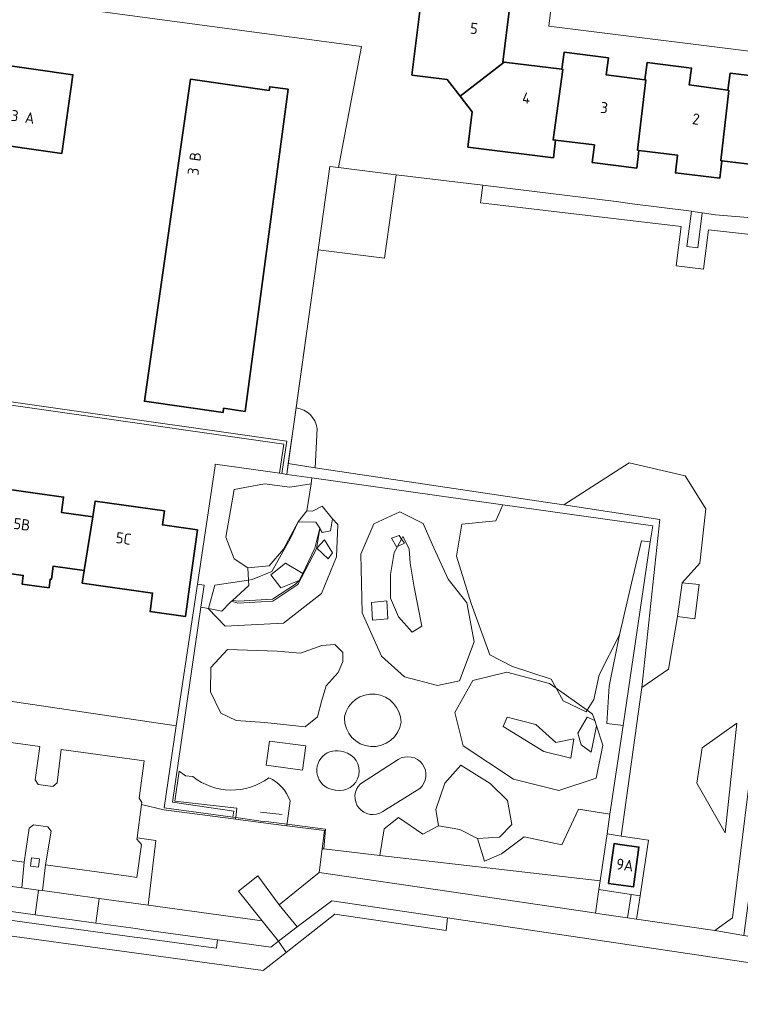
# Model space of a CAD drawing. Extents: x 150256 to 156914, y 461459 to 469481.
# Tile 481 of 656: x 154733 to 154821, y 466678 to 466798. Entities that reach past the tile are written whole.
import ezdxf
from ezdxf.enums import TextEntityAlignment as Align

# ---------------------------------------------------------------- set-up
doc = ezdxf.new("R2010")
doc.units = 0
doc.header["$LTSCALE"] = 0.75
for name, color, linetype, lineweight in [('B-RO-GR-BEPLANTING_CULTUUR_BODEMBEDEKKER-GV', 251, 'CONTINUOUS', 18), ('B-RO-GR-BEPLANTING_CULTUUR_BOSPLANTSOEN-GV', 251, 'CONTINUOUS', 18), ('B-RO-GR-BEPLANTING_CULTUUR_HEESTERS-GV', 251, 'CONTINUOUS', 18), ('B-RO-GR-GROENVOORZIENING-GV', 251, 'CONTINUOUS', 18), ('B-RO-GR-HAAG-GV', 251, 'CONTINUOUS', 13), ('B-RO-IE-TERREINAFSCHEIDING_KUNSTMATIG_HEKWERK-G', 251, 'IE-TERREINAFSCHEIDING-KUNSTMATIG', 18), ('B-RO-OG-BEBOUWING-GV', 6, 'CONTINUOUS', 35), ('B-RO-OG-BEBOUWING-T18', 1, 'CONTINUOUS', 18), ('B-RO-OG-TERREIN_CULTUURSCHEIDING-GV', 251, 'CONTINUOUS', 18), ('B-RO-OG-TERREIN_ONBEGROEID-GV', 251, 'CONTINUOUS', 18), ('B-RO-VH-VERHARDING_ASFALT-GV', 251, 'CONTINUOUS', 18), ('B-RO-VH-VERHARDING_BETONSTRAATSTEEN-GV', 251, 'CONTINUOUS', 18), ('B-RO-VH-VERHARDING_TEGEL-GV', 251, 'CONTINUOUS', 18)]:
    doc.layers.add(name, color=color, linetype=linetype, lineweight=lineweight)
doc.styles.add('NLCS-ISO-M200-T18', font='NLCS-ISO.ttf', dxfattribs={"height": 360})
doc.linetypes.add('IE-TERREINAFSCHEIDING-KUNSTMATIG', pattern='A,4,[82,NLCS.SHX,S=0.75,R=90,X=0,Y=0],4,-2', length=10)

msp = doc.modelspace()

# ---------------------------------------------------------------- linework, layer by layer
at = {"layer": 'B-RO-GR-BEPLANTING_CULTUUR_BODEMBEDEKKER-GV'}
msp.add_lwpolyline([(154818.851, 466698.948), (154820.256, 466712.297), (154816.024, 466709.312), (154815.389, 466704.974)], close=True, dxfattribs=at)
at = {"layer": 'B-RO-GR-BEPLANTING_CULTUUR_BOSPLANTSOEN-GV'}
for points in [[(154778.78, 466779.105), (154771.747, 466779.964), (154770.69, 466780.093), (154769.27, 466769.942), (154777.36, 466768.954)], [(154813.037, 466725.293), (154813.601, 466729.383), (154815.751, 466731.805), (154816.479, 466738.423), (154813.969, 466742.432), (154807.159, 466744.006), (154799.183, 466738.874), (154810.896, 466737.117), (154808.7, 466716.65), (154811.932, 466718.857)]]:
    msp.add_lwpolyline(points, close=True, dxfattribs=at)
msp.add_lwpolyline([(154766.58, 466750.709), (154765.629, 466743.907), (154768.918, 466743.414), (154769.144, 466748.193)], dxfattribs=at)
msp.add_lwpolyline([(154769.144, 466748.193, 0.3330709), (154766.58, 466750.709)], format="xyb", dxfattribs=at)
at = {"layer": 'B-RO-GR-BEPLANTING_CULTUUR_HEESTERS-GV'}
for points in [[(154814.716, 466774.655), (154814.162, 466770.356), (154815.526, 466770.186), (154816.047, 466774.458), (154815.176, 466774.598)], [(154756.705, 466743.662), (154754.554, 466729.211), (154755.38, 466729.09), (154754.992, 466726.438), (154755.893, 466726.269), (154756.666, 466729.119), (154760.785, 466729.734), (154760.683, 466731.201), (154759.024, 466732.309), (154758.019, 466734.942), (154759.048, 466740.745), (154762.749, 466741.464), (154765.836, 466741.06), (154768.417, 466741.436), (154768.498, 466742.175), (154765.446, 466742.605), (154764.839, 466742.69), (154764.559, 466742.73), (154762.834, 466742.973), (154756.731, 466743.833)], [(154771.028, 466737.179), (154769.743, 466738.73), (154768.559, 466738.132), (154767.877, 466738.161), (154766.815, 466736.816), (154768.98, 466736.795), (154769.457, 466736.044), (154769.477, 466736.012), (154769.775, 466735.542), (154770.751, 466735.705)], [(154770.058, 466734.625), (154769.124, 466733.594), (154770.49, 466732.325), (154771.019, 466733.041)], [(154778.929, 466733.829), (154779.423, 466734.727), (154779.116, 466735.153), (154778.199, 466734.836), (154778.806, 466733.774)], [(154778.929, 466733.829), (154779.79, 466734.218), (154779.423, 466734.727)], [(154805.961, 466723.069), (154804.714, 466716.792), (154804.432, 466712.272), (154806.404, 466712.009), (154809.721, 466734.377), (154808.652, 466734.52), (154807.439, 466729.364)], [(154767.392, 466730.526), (154765.298, 466731.778), (154763.489, 466730.378), (154764.714, 466728.8), (154766.947, 466729.662)], [(154755.893, 466726.269), (154757.535, 466725.96), (154758.543, 466726.993), (154758.705, 466727.139), (154758.832, 466727.254), (154760.832, 466729.055), (154760.785, 466729.734), (154756.666, 466729.119)], [(154775.744, 466726.999), (154775.889, 466724.826), (154777.77, 466725.024), (154777.625, 466727.197)], [(154802.95, 466712.608), (154802.028, 466713.013), (154800.887, 466711.091), (154801.279, 466709.646), (154802.499, 466708.757), (154803.16, 466711.983)], [(154783.923, 466699.779), (154782.014, 466698.76), (154779.056, 466700.827), (154777.321, 466699.43), (154776.776, 466696.187), (154803.597, 466693.082), (154804.447, 466698.815), (154804.8, 466701.197), (154800.973, 466701.832), (154798.939, 466697.476), (154794.372, 466698.434), (154791.603, 466696.376), (154789.543, 466695.474), (154788.655, 466698.236), (154786.524, 466699.342)], [(154747.207, 466698.341), (154747.184, 466698.178), (154747.772, 466697.517), (154747.2, 466693.51), (154746.168, 466693.651), (154736.062, 466695.028), (154735.681, 466691.906), (154742.589, 466690.962), (154748.58, 466690.143), (154749.511, 466698.025)], [(154733.164, 466692.25), (154733.445, 466695.383), (154723.378, 466696.754), (154723.018, 466693.637)], [(154769.401, 466694.104), (154785.501, 466691.742), (154802.58, 466689.237), (154803.029, 466689.172), (154803.445, 466692.038), (154803.597, 466693.082), (154776.776, 466696.187), (154769.974, 466696.974), (154769.758, 466697.001)]]:
    msp.add_lwpolyline(points, close=True, dxfattribs=at)
msp.add_lwpolyline([(154725.28, 466710.83), (154735.376, 466709.448), (154734.809, 466705.385), (154735.178, 466704.831), (154736.961, 466704.587), (154737.484, 466705.02), (154737.982, 466709.092), (154748.087, 466707.707), (154747.464, 466703.154), (154747.792, 466702.643), (154747.756, 466702.384), (154750.472, 466701.728), (154758.923, 466700.644), (154759.219, 466700.606), (154759.237, 466700.79), (154758.871, 466700.84), (154750.499, 466701.969), (154751.989, 466711.976), (154726.254, 466715.805)], dxfattribs=at)
at = {"layer": 'B-RO-GR-GROENVOORZIENING-GV'}
for points in [[(154808.7, 466716.65), (154810.896, 466737.117), (154799.183, 466738.874), (154798.056, 466739.043), (154768.918, 466743.414), (154765.629, 466743.907), (154765.446, 466742.605), (154768.498, 466742.175), (154791.767, 466738.896), (154810.01, 466736.325), (154809.721, 466734.377), (154806.404, 466712.009), (154804.8, 466701.197), (154804.447, 466698.815), (154806.16, 466698.551)], [(154751.989, 466711.976), (154750.499, 466701.969), (154758.871, 466700.84), (154758.98, 466701.599), (154751.509, 466702.669), (154754.992, 466726.438), (154755.38, 466729.09), (154754.554, 466729.211)], [(154735.336, 466695.762), (154734.344, 466695.882), (154734.224, 466694.89), (154735.216, 466694.77)]]:
    msp.add_lwpolyline(points, close=True, dxfattribs=at)
at = {"layer": 'B-RO-GR-HAAG-GV'}
for points in [[(154808.7, 466716.65), (154810.896, 466737.117), (154799.183, 466738.874), (154798.056, 466739.043), (154768.918, 466743.414), (154765.629, 466743.907), (154765.446, 466742.605), (154768.498, 466742.175), (154791.767, 466738.896), (154810.01, 466736.325), (154809.721, 466734.377), (154806.404, 466712.009), (154804.8, 466701.197), (154804.447, 466698.815), (154806.16, 466698.551)], [(154754.554, 466729.211), (154751.989, 466711.976), (154750.499, 466701.969), (154758.871, 466700.84), (154758.98, 466701.599), (154751.509, 466702.669), (154754.992, 466726.438), (154755.38, 466729.09)]]:
    msp.add_lwpolyline(points, close=True, dxfattribs=at)
at = {"layer": 'B-RO-IE-TERREINAFSCHEIDING_KUNSTMATIG_HEKWERK-G'}
for points in [[(154774.526, 466794.7), (154714.445, 466802.789)], [(154774.526, 466794.7), (154771.747, 466779.964)], [(154770.69, 466780.093), (154765.49, 466742.917)], [(154765.465, 466746.647), (154709.045, 466754.69)], [(154711.683, 466753.915), (154765.077, 466746.294), (154764.559, 466742.73)], [(154765.465, 466746.647), (154764.839, 466742.69)], [(154754.554, 466729.211), (154756.705, 466743.662)], [(154756.705, 466743.662), (154756.731, 466743.833), (154762.834, 466742.973)], [(154764.559, 466742.73), (154762.834, 466742.973)], [(154764.839, 466742.69), (154764.559, 466742.73)], [(154765.446, 466742.605), (154764.839, 466742.69)], [(154768.498, 466742.175), (154765.446, 466742.605)], [(154791.767, 466738.896), (154768.498, 466742.175)], [(154809.721, 466734.377), (154810.01, 466736.325), (154791.767, 466738.896)], [(154806.404, 466712.009), (154809.721, 466734.377)], [(154751.989, 466711.976), (154754.554, 466729.211)], [(154758.871, 466700.84), (154750.499, 466701.969), (154751.989, 466711.976)], [(154804.8, 466701.197), (154806.404, 466712.009)], [(154759.237, 466700.79), (154758.871, 466700.84)], [(154762.239, 466700.377), (154762.049, 466700.403), (154759.238, 466700.79)], [(154764.901, 466701.156), (154762.237, 466701.464)], [(154804.447, 466698.815), (154804.8, 466701.197)], [(154763.2, 466700.266), (154762.239, 466700.377)], [(154765.495, 466699.999), (154763.2, 466700.266)], [(154769.974, 466696.974), (154770.156, 466699.37), (154765.495, 466699.999)], [(154803.597, 466693.082), (154804.447, 466698.815)], [(154769.974, 466696.974), (154776.776, 466696.187)], [(154776.776, 466696.187), (154803.597, 466693.082)]]:
    msp.add_lwpolyline(points, dxfattribs=at)
at = {"layer": 'B-RO-OG-BEBOUWING-GV'}
for points in [[(154792.662, 466799.986), (154783.132, 466801.276), (154783.16, 466801.464), (154781.984, 466801.647), (154780.692, 466791.242), (154784.989, 466790.693), (154786.551, 466788.682), (154791.923, 466792.809), (154791.773, 466792.827)], [(154809.063, 466790.677), (154804.358, 466791.266), (154804.616, 466793.338), (154799.209, 466794.027), (154798.955, 466791.947), (154799.05, 466791.935), (154797.887, 466783.35), (154798.186, 466783.313), (154802.912, 466782.728), (154802.649, 466780.58), (154808.064, 466779.918), (154808.335, 466782.053), (154808.16, 466782.075), (154809.169, 466790.664)], [(154729.486, 466792.679), (154728.118, 466783.115), (154738.032, 466781.703), (154739.4, 466791.268)], [(154791.923, 466792.809), (154786.551, 466788.682), (154788.033, 466786.775), (154787.494, 466782.461), (154797.921, 466781.169), (154798.186, 466783.313), (154797.887, 466783.35), (154799.05, 466791.935), (154798.955, 466791.947)], [(154818.442, 466780.806), (154818.3, 466780.824), (154819.269, 466789.376), (154819.145, 466789.393), (154814.469, 466790.032), (154814.746, 466792.092), (154809.326, 466792.762), (154809.063, 466790.677), (154809.169, 466790.664), (154808.16, 466782.075), (154808.335, 466782.053), (154813.04, 466781.464), (154812.77, 466779.329), (154818.177, 466778.662)], [(154757.755, 466750.647), (154760.37, 466750.273), (154765.621, 466789.515), (154763.369, 466789.813), (154763.306, 466789.375), (154753.728, 466790.744), (154748.104, 466751.507), (154757.682, 466750.138)], [(154819.145, 466789.393), (154819.269, 466789.376), (154818.3, 466780.824), (154818.442, 466780.806), (154823.17, 466780.217), (154822.905, 466778.073), (154828.311, 466777.403), (154829.635, 466788.112), (154824.601, 466788.741), (154824.864, 466790.826), (154819.427, 466791.465)], [(154740.764, 466730.899), (154741.839, 466737.428), (154738.001, 466737.963), (154738.264, 466739.844), (154729.617, 466741.05), (154729.346, 466739.109), (154728.43, 466732.625), (154728.206, 466731.019), (154733.353, 466730.302), (154733.205, 466729.241), (154736.488, 466728.783), (154736.635, 466729.844), (154736.779, 466729.824), (154737.002, 466731.423)], [(154741.839, 466737.428), (154740.764, 466730.899), (154740.546, 466729.335), (154749.105, 466728.142), (154748.791, 466725.891), (154753.1, 466725.291), (154753.605, 466728.908), (154754.572, 466735.841), (154750.298, 466736.437), (154750.537, 466738.145), (154742.103, 466739.321)], [(154806.017, 466697.531), (154805.315, 466697.629), (154804.637, 466692.779), (154807.658, 466692.357), (154808.335, 466697.207)]]:
    msp.add_lwpolyline(points, close=True, dxfattribs=at)
at = {"layer": 'B-RO-OG-TERREIN_CULTUURSCHEIDING-GV'}
for points in [[(154829.647, 466770.96), (154816.804, 466772.403), (154816.215, 466767.58), (154812.851, 466768.001), (154813.468, 466772.795), (154789.049, 466775.683), (154789.334, 466777.817), (154778.78, 466779.105), (154777.36, 466768.954), (154769.27, 466769.942), (154766.58, 466750.709)], [(154769.144, 466748.193), (154768.918, 466743.414), (154798.056, 466739.043), (154799.183, 466738.874)], [(154799.183, 466738.874), (154807.159, 466744.006), (154813.969, 466742.432), (154816.479, 466738.423), (154815.751, 466731.805), (154813.601, 466729.383), (154815.675, 466729.175), (154815.141, 466725.019), (154813.037, 466725.293), (154811.932, 466718.857), (154808.7, 466716.65), (154806.16, 466698.551), (154809.493, 466698.038), (154808.466, 466691.264), (154808.038, 466688.443), (154817.566, 466687.058), (154819.733, 466688.6), (154824.784, 466729.603)], [(154769.758, 466697.001), (154769.974, 466696.974), (154776.776, 466696.187), (154777.321, 466699.43), (154779.056, 466700.827), (154782.014, 466698.76), (154783.923, 466699.779), (154783.595, 466701.793), (154784.69, 466705.003), (154786.628, 466707.19), (154790.227, 466704.929), (154792.332, 466702.867), (154792.865, 466699.941), (154791.364, 466698.401), (154788.655, 466698.236), (154789.543, 466695.474), (154791.603, 466696.376), (154794.372, 466698.434), (154798.939, 466697.476), (154800.973, 466701.832), (154804.8, 466701.197), (154806.404, 466712.009), (154804.432, 466712.272), (154804.714, 466716.792), (154805.961, 466723.069), (154803.506, 466718.175), (154802.831, 466715.181), (154802.029, 466713.866), (154802.682, 466713.403), (154802.95, 466712.608), (154803.16, 466711.983), (154803.957, 466709.613), (154803.128, 466705.599), (154798.561, 466704.087), (154793.052, 466705.464), (154786.946, 466709.534), (154785.93, 466713.608), (154788.119, 466717.485), (154792.26, 466718.5), (154797.457, 466717.113), (154798.26, 466716.542), (154797.64, 466717.655), (154792.952, 466719.219), (154790.185, 466720.627), (154787.907, 466726.884), (154786.1, 466732.636), (154786.763, 466736.549), (154790.887, 466736.928), (154791.767, 466738.896), (154768.498, 466742.175), (154768.417, 466741.436), (154767.877, 466738.161), (154768.559, 466738.132), (154769.743, 466738.73), (154771.028, 466737.179), (154771.651, 466736.48), (154771.516, 466732.57), (154769.658, 466728.086), (154765.04, 466724.464), (154757.944, 466724.098), (154755.89, 466726.259), (154755.893, 466726.269), (154754.992, 466726.438), (154751.509, 466702.669), (154758.98, 466701.599), (154758.871, 466700.84), (154759.237, 466700.79), (154759.355, 466701.959), (154751.831, 466702.813), (154752.35, 466706.446), (154753.131, 466705.883), (154754.01, 466705.785)], [(154772.47, 466712.937), (154772.468, 466713.105)], [(154774.423, 466704.916), (154779.012, 466707.874)], [(154771.392, 466704.128), (154771.349, 466704.152)], [(154781.631, 466704.331), (154777.131, 466701.546)], [(154765.851, 466702.828), (154765.471, 466699.804), (154770.032, 466699.218), (154769.758, 466697.001)]]:
    msp.add_lwpolyline(points, dxfattribs=at)
for points in [[(154766.58, 466750.709, -0.3330709), (154769.144, 466748.193)], [(154772.468, 466713.105, -0.8914196), (154779.357, 466712.406)], [(154779.357, 466712.406, -0.935822), (154772.47, 466712.937)], [(154771.349, 466704.152, -1.1639491), (154772.375, 466708.79)], [(154772.375, 466708.79, -0.9989298), (154771.392, 466704.128)], [(154779.012, 466707.874, -0.926007), (154781.631, 466704.331)], [(154754.01, 466705.785, 0.3381643), (154763.26, 466705.653)], [(154763.26, 466705.653, -0.2045641), (154765.851, 466702.828)], [(154777.131, 466701.546, -0.9242836), (154774.423, 466704.916)]]:
    msp.add_lwpolyline(points, format="xyb", dxfattribs=at)
for points in [[(154774.462, 466732.866), (154776.052, 466736.595), (154779.197, 466738.029), (154782.039, 466736.619), (154783.163, 466734.113), (154785.112, 466729.839), (154787.378, 466726.941), (154788.253, 466722.221), (154786.482, 466717.465), (154783.789, 466716.902), (154779.773, 466717.946), (154776.979, 466720.441), (154774.639, 466725.722)], [(154774.462, 466732.866), (154774.639, 466725.722), (154776.979, 466720.441), (154779.773, 466717.946), (154783.789, 466716.902), (154786.482, 466717.465), (154788.253, 466722.221), (154787.378, 466726.941), (154785.112, 466729.839), (154783.163, 466734.113), (154782.039, 466736.619), (154779.197, 466738.029), (154776.052, 466736.595)], [(154758.705, 466727.139), (154758.543, 466726.993), (154757.535, 466725.96), (154755.893, 466726.269), (154755.89, 466726.259), (154757.944, 466724.098), (154765.04, 466724.464), (154769.658, 466728.086), (154771.516, 466732.57), (154771.651, 466736.48), (154771.028, 466737.179), (154770.751, 466735.705), (154769.775, 466735.542), (154769.477, 466736.012), (154769.063, 466733.552), (154766.791, 466729.192), (154763.757, 466727.156), (154759.492, 466726.927)], [(154758.832, 466727.254), (154759.558, 466727.178), (154763.687, 466727.406), (154766.505, 466729.249), (154766.947, 466729.662), (154764.714, 466728.8), (154763.489, 466730.378), (154765.298, 466731.778), (154767.392, 466730.526), (154768.842, 466733.605), (154769.457, 466736.044), (154768.98, 466736.795), (154766.815, 466736.816), (154765.889, 466734.84), (154763.643, 466730.771), (154761.245, 466729.803), (154760.785, 466729.734), (154760.832, 466729.055)], [(154766.815, 466736.816), (154765.027, 466733.508), (154763.31, 466731.451), (154760.683, 466731.201), (154760.785, 466729.734), (154761.245, 466729.803), (154763.643, 466730.771), (154765.889, 466734.84)], [(154766.947, 466729.662), (154766.505, 466729.249), (154763.687, 466727.406), (154759.558, 466727.178), (154758.832, 466727.254), (154758.705, 466727.139), (154759.492, 466726.927), (154763.757, 466727.156), (154766.791, 466729.192), (154769.063, 466733.552), (154769.477, 466736.012), (154769.457, 466736.044), (154768.842, 466733.605), (154767.392, 466730.526)], [(154770.058, 466734.625), (154771.019, 466733.041), (154770.49, 466732.325), (154769.124, 466733.594)], [(154779.423, 466734.727), (154779.598, 466735.046), (154780.337, 466733.524), (154780.492, 466731.79), (154780.952, 466728.877), (154781.885, 466724.124), (154780.702, 466723.365), (154779.042, 466725.237), (154778.085, 466727.523), (154778.071, 466730.399), (154778.525, 466733.096), (154778.929, 466733.829), (154778.806, 466733.774), (154778.199, 466734.836), (154779.116, 466735.153)], [(154778.929, 466733.829), (154778.525, 466733.096), (154778.071, 466730.399), (154778.085, 466727.523), (154779.042, 466725.237), (154780.702, 466723.365), (154781.885, 466724.124), (154780.952, 466728.877), (154780.492, 466731.79), (154780.337, 466733.524), (154779.598, 466735.046), (154779.423, 466734.727), (154779.79, 466734.218)], [(154813.601, 466729.383), (154813.037, 466725.293), (154815.141, 466725.019), (154815.675, 466729.175)], [(154775.744, 466726.999), (154777.625, 466727.197), (154777.77, 466725.024), (154775.889, 466724.826)], [(154767.108, 466720.84), (154769.709, 466721.747), (154771.296, 466721.886), (154772.278, 466720.916), (154772.258, 466719.817), (154771.686, 466718.465), (154770.232, 466716.829), (154769.706, 466715.107), (154769.169, 466713.069), (154767.684, 466711.839), (154762.765, 466712.394), (154759.283, 466712.622), (154757.418, 466713.501), (154756.154, 466716.114), (154756.192, 466719.085), (154758.244, 466721.258), (154764.293, 466721.07)], [(154798.26, 466716.542), (154797.457, 466717.113), (154792.26, 466718.5), (154788.119, 466717.485), (154785.93, 466713.608), (154786.946, 466709.534), (154793.052, 466705.464), (154798.561, 466704.087), (154803.128, 466705.599), (154803.957, 466709.613), (154803.16, 466711.983), (154802.499, 466708.757), (154801.279, 466709.646), (154800.887, 466711.091), (154802.028, 466713.013), (154802.95, 466712.608), (154802.682, 466713.403), (154802.029, 466713.866), (154801.91, 466713.671), (154799.116, 466715.009)], [(154791.779, 466711.894), (154792.306, 466713.045), (154795.797, 466712.144), (154798.226, 466709.923), (154800.414, 466710.373), (154800.049, 466708.055), (154796.759, 466708.835)], [(154791.779, 466711.894), (154796.759, 466708.835), (154800.049, 466708.055), (154800.414, 466710.373), (154798.226, 466709.923), (154795.797, 466712.144), (154792.306, 466713.045)], [(154818.851, 466698.948), (154815.389, 466704.974), (154816.024, 466709.312), (154820.256, 466712.297)], [(154762.925, 466707.178), (154763.354, 466710.124), (154767.755, 466709.52), (154767.36, 466706.572)], [(154803.029, 466689.172), (154804.118, 466689.013), (154806.95, 466688.601), (154807.379, 466691.432), (154803.445, 466692.038)]]:
    msp.add_lwpolyline(points, close=True, dxfattribs=at)
at = {"layer": 'B-RO-OG-TERREIN_ONBEGROEID-GV'}
for points in [[(154768.417, 466741.436), (154765.836, 466741.06), (154762.749, 466741.464), (154759.048, 466740.745), (154758.019, 466734.942), (154759.024, 466732.309), (154760.683, 466731.201), (154763.31, 466731.451), (154765.027, 466733.508), (154766.815, 466736.816), (154767.877, 466738.161)], [(154809.721, 466734.377), (154810.01, 466736.325), (154791.767, 466738.896), (154790.887, 466736.928), (154786.763, 466736.549), (154786.1, 466732.636), (154787.907, 466726.884), (154790.185, 466720.627), (154792.952, 466719.219), (154797.64, 466717.655), (154798.26, 466716.542), (154802.029, 466713.866), (154802.831, 466715.181), (154803.506, 466718.175), (154805.961, 466723.069), (154807.439, 466729.364), (154808.652, 466734.52)], [(154767.108, 466720.84), (154764.293, 466721.07), (154758.244, 466721.258), (154756.192, 466719.085), (154756.154, 466716.114), (154757.418, 466713.501), (154759.283, 466712.622), (154762.765, 466712.394), (154767.684, 466711.839), (154769.169, 466713.069), (154769.706, 466715.107), (154770.232, 466716.829), (154771.686, 466718.465), (154772.258, 466719.817), (154772.278, 466720.916), (154771.296, 466721.886), (154769.709, 466721.747)], [(154802.029, 466713.866), (154798.26, 466716.542), (154799.116, 466715.009), (154801.91, 466713.671)], [(154783.923, 466699.779), (154786.524, 466699.342), (154788.655, 466698.236), (154791.364, 466698.401), (154792.865, 466699.941), (154792.332, 466702.867), (154790.227, 466704.929), (154786.628, 466707.19), (154784.69, 466705.003), (154783.595, 466701.793)]]:
    msp.add_lwpolyline(points, close=True, dxfattribs=at)
for points in [[(154779.357, 466712.406, 0.8914196), (154772.468, 466713.105)], [(154772.47, 466712.937, 0.935822), (154779.357, 466712.406)], [(154772.375, 466708.79, 1.1639491), (154771.349, 466704.152)], [(154771.392, 466704.128, 0.9989298), (154772.375, 466708.79)], [(154781.631, 466704.331, 0.926007), (154779.012, 466707.874)], [(154774.423, 466704.916, 0.9242836), (154777.131, 466701.546)]]:
    msp.add_lwpolyline(points, format="xyb", dxfattribs=at)
for points in [[(154772.468, 466713.105), (154772.47, 466712.937)], [(154779.012, 466707.874), (154774.423, 466704.916)], [(154771.349, 466704.152), (154771.392, 466704.128)], [(154777.131, 466701.546), (154781.631, 466704.331)]]:
    msp.add_lwpolyline(points, dxfattribs=at)
at = {"layer": 'B-RO-VH-VERHARDING_ASFALT-GV'}
for points in [[(154723.018, 466693.637), (154720.46, 466693.987), (154717.299, 466694.419), (154716.886, 466691.394), (154720.141, 466690.95), (154721.132, 466690.814), (154729.391, 466689.686), (154730.382, 466689.551), (154734.785, 466688.95), (154735.198, 466691.972), (154733.164, 466692.25)], [(154785.501, 466691.742), (154769.401, 466694.104), (154764.533, 466690.173), (154766.728, 466687.474), (154770.942, 466690.654), (154785.034, 466688.572), (154830.648, 466681.821), (154856.874, 466678.065), (154856.978, 466678.054), (154857.326, 466681.032), (154856.985, 466681.071), (154835.073, 466684.213), (154831.616, 466684.709), (154821.103, 466686.452), (154817.566, 466687.058), (154808.038, 466688.443), (154806.95, 466688.601), (154804.118, 466689.013), (154803.029, 466689.172), (154802.58, 466689.237)], [(154764.425, 466685.736), (154762.434, 466688.232), (154748.58, 466690.143), (154742.589, 466690.962), (154742.176, 466687.941), (154747.047, 466687.276), (154748.038, 466687.141), (154756.062, 466686.045), (154757.022, 466685.914), (154763.523, 466685.029)]]:
    msp.add_lwpolyline(points, close=True, dxfattribs=at)
at = {"layer": 'B-RO-VH-VERHARDING_BETONSTRAATSTEEN-GV'}
for points in [[(154832.461, 466810.878), (154828.841, 466811.329), (154828.469, 466808.434), (154799.196, 466812.084), (154798.268, 466804.603), (154797.348, 466797.185), (154826.612, 466793.531), (154826.261, 466790.659), (154829.898, 466790.198), (154830.961, 466789.946), (154831.972, 466789.707), (154833.283, 466800.19), (154834.59, 466810.683), (154832.472, 466810.877)], [(154831.972, 466789.707), (154829.787, 466772.094), (154829.647, 466770.96), (154828.007, 466757.742), (154824.784, 466729.603), (154819.733, 466688.6), (154817.566, 466687.058), (154821.103, 466686.452), (154821.849, 466691.883), (154825.481, 466721.509), (154829.667, 466757.506), (154832.692, 466783.155), (154833.21, 466787.55), (154833.47, 466789.61)], [(154747.756, 466702.384), (154747.207, 466698.341), (154749.511, 466698.025), (154748.58, 466690.143), (154762.434, 466688.232), (154759.546, 466691.847), (154761.93, 466693.7), (154764.533, 466690.173), (154769.401, 466694.104), (154769.758, 466697.001), (154770.032, 466699.218), (154765.471, 466699.804), (154763.842, 466700.013), (154759.219, 466700.606), (154758.923, 466700.644), (154750.472, 466701.728)], [(154735.198, 466691.972), (154734.785, 466688.95), (154738.336, 466688.465), (154739.327, 466688.33), (154742.176, 466687.941), (154742.589, 466690.962), (154735.681, 466691.906)]]:
    msp.add_lwpolyline(points, close=True, dxfattribs=at)
msp.add_lwpolyline([(154723.378, 466696.754), (154733.445, 466695.383), (154734.077, 466699.514), (154734.583, 466699.899), (154736.357, 466699.657), (154736.733, 466699.152), (154736.062, 466695.028), (154746.168, 466693.651), (154747.2, 466693.51), (154747.772, 466697.517), (154747.184, 466698.178), (154747.207, 466698.341), (154747.756, 466702.384), (154747.792, 466702.643), (154747.464, 466703.154), (154748.087, 466707.707), (154737.982, 466709.092), (154737.484, 466705.02), (154736.961, 466704.587), (154735.178, 466704.831), (154734.809, 466705.385), (154735.376, 466709.448), (154725.28, 466710.83)], dxfattribs=at)
at = {"layer": 'B-RO-VH-VERHARDING_TEGEL-GV'}
for points in [[(154816.047, 466774.458), (154815.526, 466770.186), (154814.162, 466770.356), (154814.716, 466774.655), (154807.507, 466775.544), (154805.561, 466775.836), (154789.334, 466777.817), (154789.049, 466775.683), (154813.468, 466772.795), (154812.851, 466768.001), (154816.215, 466767.58), (154816.804, 466772.403), (154829.647, 466770.96), (154829.787, 466772.094), (154828.818, 466772.196), (154827.876, 466772.296), (154827.966, 466773.347), (154817.67, 466774.196)], [(154762.925, 466707.178), (154767.36, 466706.572), (154767.755, 466709.52), (154763.354, 466710.124)], [(154733.445, 466695.383), (154733.164, 466692.25), (154735.198, 466691.972), (154735.681, 466691.906), (154736.062, 466695.028), (154736.733, 466699.152), (154736.357, 466699.657), (154734.583, 466699.899), (154734.077, 466699.514)], [(154735.336, 466695.762), (154735.216, 466694.77), (154734.224, 466694.89), (154734.344, 466695.882)], [(154762.434, 466688.232), (154764.425, 466685.736), (154766.728, 466687.474), (154764.533, 466690.173), (154761.93, 466693.7), (154759.546, 466691.847)], [(154807.379, 466691.432), (154806.95, 466688.601), (154808.038, 466688.443), (154808.466, 466691.264)], [(154766.728, 466687.474), (154764.425, 466685.736), (154765.38, 466684.378), (154771.313, 466689.019), (154784.852, 466687.049), (154785.034, 466688.572), (154770.942, 466690.654)]]:
    msp.add_lwpolyline(points, close=True, dxfattribs=at)
for points in [[(154754.01, 466705.785), (154753.131, 466705.883), (154752.35, 466706.446), (154751.831, 466702.813), (154759.355, 466701.959), (154759.237, 466700.79), (154759.219, 466700.606), (154763.842, 466700.013), (154765.471, 466699.804), (154765.851, 466702.828)], [(154717.11, 466688.376), (154757.522, 466682.843), (154759.274, 466682.603), (154762.56, 466682.172), (154765.38, 466684.378), (154764.425, 466685.736), (154763.523, 466685.029), (154757.022, 466685.914), (154756.88, 466684.879), (154755.921, 466685.009), (154747.895, 466686.095), (154746.904, 466686.229), (154739.182, 466687.275), (154738.191, 466687.409), (154730.237, 466688.486)]]:
    msp.add_lwpolyline(points, dxfattribs=at)
for points in [[(154763.26, 466705.653, -0.3381643), (154754.01, 466705.785)], [(154765.851, 466702.828, 0.2045641), (154763.26, 466705.653)]]:
    msp.add_lwpolyline(points, format="xyb", dxfattribs=at)

# ---------------------------------------------------------------- texts
at = {"layer": 'B-RO-OG-BEBOUWING-T18', "style": 'NLCS-ISO-M200-T18'}
for s, rotation, p in [('5', 352.9, (154788.25, 466796.918)), ('4', 353, (154794.622, 466788.448)), ('3 A', 351.9, (154733.298, 466786.148)), ('3', 352.9, (154804.101, 466787.267)), ('2', 352.2, (154815.282, 466785.884)), ('3 B', 82.4, (154754.191, 466780.457)), ('5B', 352.1, (154733.189, 466736.513)), ('5C', 352.1, (154745.569, 466734.799)), ('9A', 352.1, (154806.62, 466695.034))]:
    msp.add_text(s, height=1.35, rotation=rotation, dxfattribs=at).set_placement(p, align=Align.MIDDLE)

doc.saveas('drawing.dxf')
